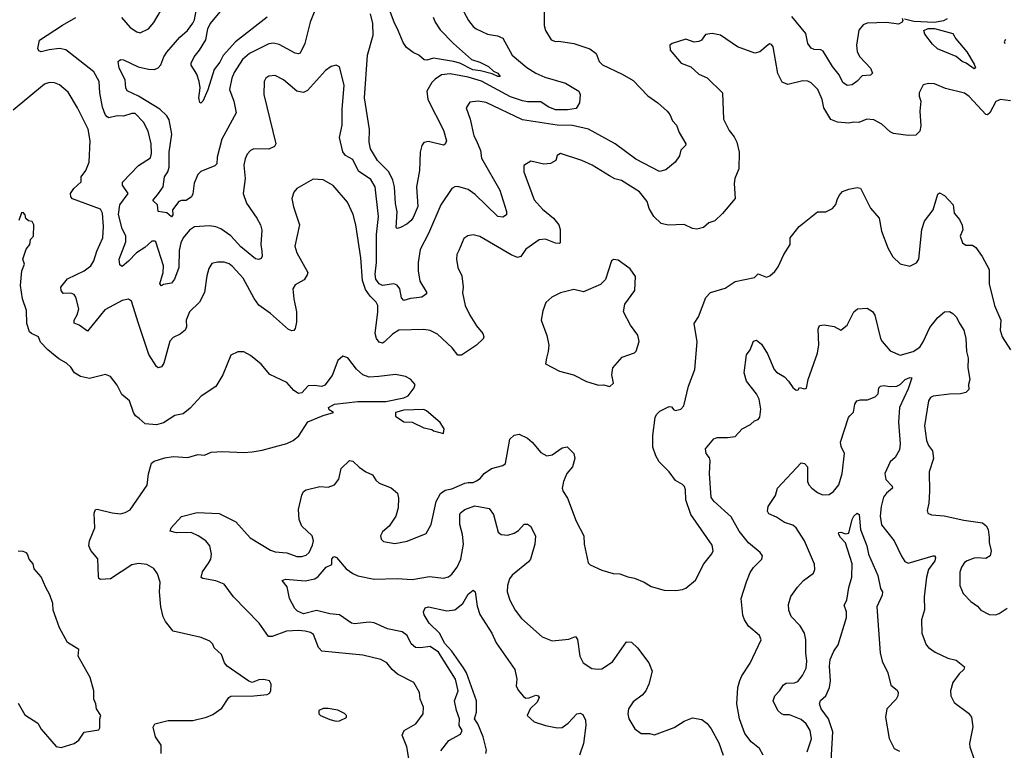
# Model space of a CAD drawing. Extents: x 1443846 to 1577407, y 839182 to 927291.
# Tile 412 of 535: x 1511734 to 1517708, y 900594 to 905030. Entities that reach past the tile are written whole.
import ezdxf

# ---------------------------------------------------------------- set-up
doc = ezdxf.new("R2010")
doc.units = 0

msp = doc.modelspace()

# ---------------------------------------------------------------- linework, layer by layer
at = {"layer": '0CON20XD'}
for points in [[(1514241.9, 905045), (1514254.3, 905014.3), (1514285, 904969.1), (1514365, 904885.4), (1514475, 904787.3), (1514525, 904771.8), (1514579.1, 904745), (1514607.8, 904717.8), (1514634.5, 904705), (1514648.8, 904685), (1514635, 904683.8), (1514600.9, 904700.9), (1514529, 904719), (1514483.6, 904725), (1514405.2, 904765.2), (1514365, 904775.2), (1514245, 904796.7), (1514205, 904783.4), (1514188.8, 904785), (1514155, 904814.2), (1514120.3, 904830.3), (1514081.8, 904861.8), (1514061.6, 904891.6), (1514031.2, 904965), (1514006.1, 905015), (1513955, 905150)], [(1514916, 905105), (1514916.7, 904995), (1514923.3, 904965), (1514957.7, 904907.7), (1514985, 904896.7), (1515005, 904898.8), (1515095.5, 904885.5), (1515193.2, 904853.2), (1515230.8, 904825), (1515249.2, 904775), (1515270, 904755), (1515389.8, 904699.8), (1515455, 904660.5), (1515545, 904566.9), (1515605, 904525.6), (1515662, 904475), (1515678, 904455), (1515694.2, 904415), (1515719.3, 904389.3), (1515735, 904343.8), (1515776, 904275), (1515773.8, 904265), (1515745, 904236.7), (1515737.3, 904202.7), (1515710, 904165), (1515655, 904118.6), (1515615, 904107.1), (1515472.7, 904182.7), (1515346.8, 904276.8), (1515185, 904365.3), (1515087.3, 904387.3), (1514995, 904390.3), (1514785, 904421.6), (1514565, 904526.2), (1514515, 904535.6), (1514465, 904528.1), (1514442.9, 904495), (1514467.1, 904425), (1514490, 904325), (1514506.4, 904293.6), (1514529.1, 904235), (1514535, 904188), (1514646.7, 903995), (1514687.1, 903865), (1514687.5, 903845), (1514665, 903831.4), (1514635, 903835.7), (1514498.2, 903968.2), (1514455, 903998.8), (1514392.9, 904017.1), (1514374.2, 904015.8), (1514356.2, 904005), (1514289.5, 903905), (1514215, 903732.5), (1514164.5, 903635), (1514151.5, 903555), (1514151.8, 903505), (1514162.6, 903442.6), (1514201.2, 903375), (1514201.2, 903365), (1514174.3, 903345.7), (1514141.1, 903341.1), (1514105, 903337.3), (1514065, 903324.3), (1514050.7, 903340.7), (1514040, 903395), (1514025, 903418.2), (1514005, 903426.2), (1513935, 903416), (1513914.4, 903425), (1513893.9, 903453.9), (1513890, 903485), (1513897.9, 903555), (1513899.5, 903725), (1513911.4, 903835), (1513890, 904015), (1513865, 904059.5), (1513790.2, 904110.2), (1513755, 904180.6), (1513711.1, 904205), (1513695, 904228), (1513673.8, 904315), (1513691.2, 904388.8), (1513690.9, 904485), (1513702.6, 904632.6), (1513673.6, 904743.6), (1513655, 904753.3), (1513623.3, 904745), (1513589.3, 904720.7), (1513480.6, 904599.4), (1513455, 904587.8), (1513415, 904596.7), (1513335, 904664.3), (1513285, 904690), (1513245, 904687.1), (1513228, 904675), (1513217.1, 904655), (1513214.5, 904575), (1513288.6, 904275), (1513280.6, 904259.4), (1513245, 904244.4), (1513154.5, 904245.5), (1513135, 904235.8), (1513115, 904213.8), (1513101.9, 904185), (1513094.5, 904145.5), (1513102.9, 904065), (1513090, 903975), (1513109.2, 903915), (1513173.1, 903825), (1513194.3, 903785), (1513202.3, 903752.3), (1513197.3, 903665), (1513203.3, 903625), (1513205.7, 903594.3), (1513200, 903580), (1513186, 903574), (1513165, 903577.5), (1513075, 903650), (1513015, 903718.2), (1512955, 903759.6), (1512925, 903771.8), (1512885, 903777.3), (1512795, 903771.5), (1512765, 903751.8), (1512726.1, 903705), (1512711.3, 903675), (1512702.3, 903627.7), (1512699.1, 903525), (1512673.3, 903455), (1512655, 903430.8), (1512607.5, 903422.5), (1512595, 903413.3), (1512584.4, 903425), (1512604.6, 903495), (1512606.7, 903535), (1512560.3, 903680.3), (1512555, 903685.8), (1512535, 903684.4), (1512493.8, 903646.2), (1512442.7, 903615), (1512395, 903563.8), (1512355, 903532.2), (1512341, 903541), (1512337.7, 903575), (1512378.7, 903681.3), (1512377.5, 903717.5), (1512355, 903760.8), (1512333, 903847), (1512341.6, 903905), (1512391.4, 903975), (1512357.5, 904025), (1512357, 904043), (1512455, 904143.8), (1512528.5, 904191.5), (1512533.6, 904216.4), (1512531.2, 904275), (1512513.4, 904353.4), (1512485, 904406.9), (1512435, 904460.6), (1512415, 904460.5), (1512365, 904444.6), (1512325, 904445.4), (1512275, 904434.4), (1512265, 904438.9), (1512252.3, 904455), (1512237.6, 904497.6), (1512219.7, 904585), (1512215.4, 904655.4), (1512183.4, 904713.4), (1512015, 904847.5), (1511975, 904853.9), (1511913.5, 904846.5)], [(1513308.2, 904878.2), (1513275, 904887.1), (1513245, 904882.7), (1513128.6, 904825), (1513085, 904787.5), (1513035, 904708.6), (1513021.8, 904675), (1513007.3, 904605), (1513033.3, 904535), (1513047.1, 904465), (1512960.4, 904305), (1512932.1, 904195), (1512929.6, 904155), (1512917.2, 904142.8), (1512832.7, 904107.3), (1512815, 904089.7), (1512792.5, 904037.5), (1512785, 903973.3), (1512776.2, 903953.8), (1512745, 903931.4), (1512715, 903931.4), (1512698.8, 903925), (1512662, 903875), (1512663.3, 903845), (1512655, 903832.5), (1512626.1, 903856.1), (1512573.8, 903865), (1512570, 903905), (1512542.1, 903932.1), (1512576.6, 903975), (1512604.8, 904015.2), (1512612.7, 904075), (1512633.4, 904106.6), (1512641.4, 904135), (1512641.2, 904225), (1512656.6, 904335), (1512641.2, 904421.2), (1512627.8, 904445), (1512585, 904486.8), (1512455, 904565.3), (1512387.1, 904597.1), (1512377.8, 904615), (1512374.6, 904665), (1512337.9, 904735), (1512332.5, 904775), (1512345, 904787.5), (1512365, 904785.6), (1512453.6, 904743.6), (1512515, 904728.5), (1512552.1, 904727.9), (1512575, 904736.7), (1512590.9, 904755), (1512608.9, 904805), (1512627.6, 904832.4), (1512706.2, 904923.8), (1512752.5, 904965), (1512785, 905008.1), (1512795, 905028.8), (1512810, 905115)], [(1512352, 905042), (1512405, 904982), (1512445, 904956), (1512465, 904950.8), (1512515, 904974.2), (1512548, 905012), (1512615.6, 905125)], [(1513235, 905044.5), (1513044.3, 904895.7), (1512968.1, 904811.9), (1512947.8, 904772.2), (1512913.4, 904726.6), (1512875, 904604.2), (1512845.6, 904534.4), (1512833.6, 904523.6), (1512826.2, 904526.2), (1512821.8, 904555), (1512830, 904615), (1512822.5, 904655), (1512808, 904698), (1512774.5, 904754.5), (1512774.3, 904765), (1512791.9, 904805), (1512825.6, 904845), (1512863.1, 904906.9), (1512875.8, 904975), (1512889.6, 905005), (1512951.5, 905078.5)], [(1513521.1, 905075), (1513496.4, 905015), (1513464, 904886), (1513435, 904826), (1513425, 904821.4), (1513405, 904826.4), (1513308.2, 904878.2)], [(1514402.5, 905125), (1514456.9, 905025), (1514485, 904988.6), (1514503.8, 904975), (1514572.8, 904942.8), (1514632.6, 904932.6), (1514665, 904918), (1514721.4, 904815), (1514809.9, 904739.9), (1514865, 904705.4), (1514921, 904681), (1515045, 904644.6), (1515125.6, 904595.6), (1515134.8, 904575), (1515129.4, 904525), (1515109.6, 904490.4), (1515058.4, 904481.6), (1514985, 904482.8), (1514939.7, 904499.7), (1514895, 904530.4), (1514815, 904530.8), (1514785, 904536.5), (1514711.3, 904561.3), (1514535, 904655.5), (1514455, 904680.6), (1514345, 904701.2), (1514294, 904695), (1514255, 904669.4), (1514235, 904647.5), (1514204.5, 904595), (1514210.9, 904545), (1514305, 904358), (1514322.9, 904295), (1514315.6, 904274.4), (1514305, 904268), (1514215, 904290.6), (1514186.8, 904283.2), (1514173.8, 904266.2), (1514164.1, 904225), (1514159.6, 904115), (1514141.1, 904015), (1514148.7, 903895), (1514122.1, 903827.9), (1514109.5, 903810.5), (1514082.7, 903787.3), (1514045, 903767.8), (1514025, 903762.5), (1514018.6, 903768.6), (1514024.1, 903864.1), (1514013.6, 903913.6), (1514008.4, 904015), (1513998.4, 904055), (1513973.5, 904105), (1513904.7, 904175), (1513862.6, 904245), (1513853.8, 904286.2), (1513856.7, 904363.3), (1513825.6, 904555), (1513844.7, 904815), (1513878.9, 904935), (1513876.9, 905006.9), (1513863.3, 905065)], [(1511913.5, 904846.5), (1511865, 904834.5), (1511850, 904840), (1511844.4, 904855), (1511853.8, 904906.2), (1511993.3, 904996.7), (1512075, 905043.6)], [(1517088.3, 905038.3), (1517092.5, 905025), (1517087.5, 905015), (1517065, 905003.5), (1516992.2, 905012.2), (1516875, 905009), (1516852.2, 904997.8), (1516824.7, 904965.3), (1516810.8, 904875), (1516815.6, 904835), (1516831.9, 904805), (1516895.7, 904735), (1516907.5, 904705), (1516895, 904693.5), (1516845, 904689.4), (1516815, 904655.6), (1516785, 904634.4), (1516755, 904630), (1516728.7, 904648.7), (1516705.3, 904695), (1516665.3, 904745), (1516608.8, 904838.8), (1516595, 904847.1), (1516555, 904848.8), (1516535, 904857.5), (1516516.2, 904885), (1516503.1, 904945), (1516419.5, 905049.5)], [(1517360, 905035), (1517337.6, 905022.4), (1517285, 905013.2), (1517158.5, 905018.5), (1517102.5, 905032.5)], [(1517525, 904731.9), (1517476.6, 904766.6), (1517452.5, 904775), (1517415.4, 904805.4), (1517302.2, 904852.2), (1517271.1, 904881.1), (1517225, 904941.1), (1517220, 904965), (1517244.8, 904975.2), (1517285, 904975.2), (1517395, 904946.3), (1517412.5, 904912.5), (1517480, 904835), (1517525, 904760), (1517533.3, 904736.7), (1517525, 904731.9)], [(1517745, 904538), (1517685, 904545.4), (1517657.1, 904532.9), (1517619.2, 904465), (1517605, 904452), (1517596.1, 904453.9), (1517495, 904562.9), (1517465, 904582.9), (1517351.7, 904611.7), (1517285, 904640), (1517247.7, 904642.3), (1517216.1, 904633.9), (1517190.5, 904585), (1517190, 904565), (1517201.9, 904535), (1517195.9, 904474.1), (1517200.5, 904385), (1517195, 904353.8), (1517171.2, 904328.8), (1517125, 904325.6), (1517035, 904338.6), (1517015, 904349.2), (1516963.8, 904395), (1516915, 904422.5), (1516874.2, 904425.8), (1516825, 904406), (1516795, 904408), (1516765, 904400.8), (1516695, 904406.9), (1516654.6, 904424.6), (1516613.1, 904495), (1516601.8, 904545), (1516576.9, 904605), (1516535, 904645.8), (1516515, 904655.6), (1516485, 904657.5), (1516395, 904637.1), (1516360.8, 904650.8), (1516333, 904703), (1516306, 904865), (1516295, 904880), (1516285, 904882.5), (1516275, 904876.7), (1516225, 904834), (1516195, 904826), (1516088, 904865), (1515985, 904935.8), (1515935, 904945.6), (1515895, 904940), (1515870, 904905), (1515855, 904898), (1515825, 904894.2), (1515775, 904910.8), (1515692.5, 904885), (1515677.5, 904875), (1515680, 904845), (1515746.7, 904765), (1515805, 904743.3), (1515855, 904698.8), (1515905.7, 904675.7), (1515998.6, 904585), (1516004.3, 904425), (1516037.9, 904357.9), (1516068.7, 904318.7), (1516085, 904286.7), (1516098.9, 904225), (1516097.8, 904125), (1516072.9, 904065), (1516068.8, 904035), (1516074, 903945), (1515997.4, 903852.6), (1515951.2, 903808.8), (1515915, 903796.2), (1515881.7, 903768.3), (1515843, 903757), (1515815, 903761.2), (1515765, 903786), (1515667.7, 903782.3), (1515625, 903792.5), (1515581.4, 903835), (1515553.2, 903883.2), (1515540, 903925), (1515495, 903984.2), (1515385, 904052.9), (1515345, 904063.1), (1515311.4, 904081.4), (1515207.4, 904147.4), (1515145, 904175.6), (1515015, 904216.9), (1514994, 904205), (1514985.9, 904174.1), (1514955, 904156.7), (1514915, 904153.3), (1514835, 904170), (1514792.5, 904145), (1514792, 904105), (1514855.8, 903935), (1514905, 903879.2), (1514972.9, 903825), (1515005.6, 903785), (1515012.2, 903755), (1515013.8, 903675), (1515009.1, 903670.9), (1514985, 903672.3), (1514925, 903697.1), (1514886.6, 903693.4), (1514805, 903635.8), (1514775, 903592.5), (1514755, 903585.6), (1514715, 903602.9), (1514525, 903712.5), (1514485, 903722.5), (1514452.2, 903717.8), (1514427.9, 903702.1), (1514398.8, 903628.8), (1514387.1, 903605), (1514384.2, 903575), (1514392.9, 903525), (1514416.9, 903475), (1514424.4, 903405), (1514420.5, 903370.5), (1514437.1, 903295), (1514464.4, 903235), (1514505, 903170), (1514543.3, 903125), (1514550, 903105), (1514545, 903092.5), (1514506.2, 903053.8), (1514415, 902992.5), (1514393.2, 902993.2), (1514358, 903038), (1514269.4, 903119.4), (1514225, 903143.1), (1514185, 903148.6), (1514035, 903143.8), (1513995, 903120.9), (1513945, 903072.5), (1513935, 903066.7), (1513915, 903072.2), (1513898.8, 903095), (1513891.2, 903125), (1513907.5, 903255), (1513906.7, 903295), (1513896.9, 903315), (1513861.2, 903351.2), (1513832.3, 903392.3), (1513813.3, 903446.7), (1513803.4, 903583.4), (1513772.7, 903785), (1513757.6, 903847.6), (1513722.2, 903922.2), (1513635, 904022), (1513575, 904058), (1513515, 904062), (1513415.9, 904004.1), (1513397.3, 903982.7), (1513386, 903945), (1513394.4, 903894.4), (1513431.4, 903785), (1513403.1, 903655), (1513414.7, 903614.7), (1513481.4, 903495), (1513479.1, 903480.9), (1513459.1, 903450.9), (1513405, 903420), (1513391.9, 903395), (1513397.5, 903335), (1513414.5, 903255), (1513414.2, 903194.2)], [(1517715, 904910), (1517706, 904895), (1517710.8, 904885)], [(1513414.2, 903194.2), (1513405.7, 903155), (1513397, 903143), (1513385, 903140), (1513365, 903149.2), (1513255, 903245.6), (1513185, 903296.9), (1513156.8, 903336.8), (1513090.1, 903460.1), (1513025, 903530.6), (1513005, 903546.9), (1512975, 903557.5), (1512935, 903557.5), (1512900.9, 903549.1), (1512880.9, 903519.1), (1512868.6, 903475), (1512856.4, 903373.6), (1512825, 903314), (1512765, 903256.7), (1512744.2, 903205), (1512745.5, 903165), (1512738.6, 903145), (1512708.7, 903121.3), (1512665, 903099.2), (1512645, 903078.8), (1512608.1, 902945), (1512595, 902921.2), (1512575, 902916), (1512565, 902924), (1512517.8, 902997.8), (1512454.3, 903185.7), (1512411.7, 903321.7), (1512395, 903333.3), (1512355, 903324), (1512251.5, 903268.5), (1512145, 903138.6), (1512095, 903174.6), (1512065, 903186.7), (1512064.3, 903205), (1512082.8, 903237.2), (1512093.5, 903275), (1512075.5, 903345.5), (1512065, 903361.4), (1512045, 903369.5), (1511998, 903368), (1511986.2, 903385), (1511983.8, 903405), (1512023.7, 903456.3), (1512124.6, 903505.4), (1512165.5, 903535), (1512183.1, 903565), (1512201.9, 903625), (1512238.9, 903705), (1512242.3, 903775), (1512235.9, 903855), (1512225, 903880), (1512055, 903942.9), (1512044.4, 903955), (1512043.3, 903975), (1512061.8, 904005), (1512107.5, 904045), (1512106.9, 904075), (1512135.6, 904115), (1512155.8, 904165), (1512161.9, 904295), (1512149.5, 904365), (1512085.3, 904495.3), (1512029.1, 904589.1), (1511975, 904634.2), (1511945, 904647.1), (1511915, 904648.6), (1511885, 904637.5), (1511695, 904480)], [(1514095.6, 900545), (1514083.6, 900615), (1514055.5, 900685), (1514066.9, 900715), (1514138, 900755), (1514182.5, 900815), (1514184.2, 900855), (1514163.7, 900903.7), (1514161.9, 900925), (1514159.4, 900945), (1514125, 901005.8), (1514026.8, 901056.8), (1513994, 901085), (1513961.2, 901125), (1513925, 901145.8), (1513815, 901170.8), (1513566.7, 901195), (1513547.6, 901217.6), (1513517.5, 901297.5), (1513499.1, 901309.1), (1513467.1, 901317.1), (1513425, 901321.3), (1513353.3, 901316.7), (1513265, 901283.8), (1513244.6, 901284.6), (1513187.8, 901365), (1513031.4, 901525), (1512975, 901602), (1512925, 901622.9), (1512845, 901636), (1512835, 901643.3), (1512842.6, 901677.4), (1512880.2, 901729.8), (1512894.4, 901755), (1512898.1, 901785), (1512886.9, 901835), (1512864.3, 901865), (1512817, 901897), (1512775, 901915.3), (1512684.6, 901914.6), (1512647.5, 901925), (1512654, 901945), (1512715, 902014.2), (1512811.7, 902038.3), (1512945, 902032), (1513045, 901982), (1513133.1, 901883.1), (1513255, 901808.9), (1513285, 901798.9), (1513355, 901792.5), (1513415, 901771.2), (1513445, 901769.6), (1513471.9, 901778.1), (1513490, 901795), (1513511.1, 901838.9), (1513516.1, 901865), (1513509.1, 901895), (1513446.4, 901955), (1513429.2, 901995), (1513426.2, 902055), (1513446.5, 902143.5), (1513455, 902166), (1513472.5, 902175), (1513555, 902195.6), (1513605, 902191.9), (1513644.3, 902205.7), (1513669.4, 902240.6), (1513685, 902303.8), (1513735, 902353.3), (1513755, 902350), (1513792.7, 902312.7), (1513835, 902283.8), (1513875, 902266), (1513895, 902233.3), (1513915, 902216.2), (1513987, 902187), (1514025.7, 902155.7), (1514032.5, 902125), (1514030.8, 902065), (1514016, 902015), (1513976.2, 901955), (1513935, 901920), (1513923.3, 901895), (1513927.5, 901875), (1513941.7, 901861.7), (1514009.7, 901850.3), (1514085, 901863.1), (1514200.3, 901909.7), (1514230, 901965), (1514261.5, 902105), (1514287.2, 902152.8), (1514315, 902172.9), (1514355, 902180.6), (1514435, 902215.4), (1514455, 902218.8), (1514485, 902220.6), (1514505, 902229.4), (1514527.5, 902245), (1514552, 902275), (1514595.6, 902304.4), (1514665, 902323.6), (1514680.8, 902335), (1514707.5, 902482.5), (1514735, 902506.7), (1514765, 902513.3), (1514815, 902488.8), (1514844.2, 902464.2), (1514895, 902401.2), (1514932.1, 902382.1), (1514965, 902387.1), (1515025, 902431.2), (1515055, 902436.2), (1515096, 902395), (1515102.9, 902365), (1515088, 902315), (1515054.2, 902275), (1515034, 902225), (1515026, 902185), (1515031.2, 902165), (1515058, 902125), (1515110, 901985), (1515156, 901895), (1515158, 901845), (1515182.3, 901732.3), (1515195, 901720), (1515265, 901688), (1515335, 901667.5), (1515375, 901666), (1515423.3, 901646.7), (1515465, 901638), (1515522.5, 901615), (1515565, 901588.8), (1515645, 901566), (1515715, 901563.8), (1515755, 901570), (1515775, 901578.8), (1515835, 901626.7), (1515884.6, 901725.4), (1515933.6, 901786.4), (1515941.9, 901805), (1515935, 901838.8), (1515805.6, 902025), (1515776.4, 902115), (1515773.5, 902175), (1515766.9, 902195), (1515755, 902208.6), (1515712.4, 902232.4), (1515675, 902284.2), (1515614.2, 902345), (1515592.5, 902382.5), (1515575.5, 902435), (1515575.4, 902505), (1515590, 902615), (1515597.2, 902632.8), (1515618, 902652), (1515675, 902680.6), (1515689.1, 902679.1), (1515701.7, 902661.7), (1515713.6, 902656.4), (1515744.2, 902665.8), (1515764.2, 902685.8), (1515791.4, 902805), (1515829.2, 902905), (1515844.1, 903074.1), (1515826, 903185), (1515852, 903225), (1515897, 903343), (1515925.8, 903374.2), (1516015, 903400), (1516075, 903440), (1516192.5, 903465), (1516215, 903487.1), (1516265, 903466), (1516285, 903473.8), (1516315, 903501.2), (1516335, 903530), (1516370, 903605), (1516409.2, 903665), (1516408, 903705), (1516463.8, 903775), (1516575, 903862.5), (1516625, 903863.3), (1516665, 903882.5), (1516685, 903907.5), (1516694, 903935), (1516705, 903962.5), (1516725, 903986.7), (1516765, 904001.2), (1516815, 904010), (1516835, 904006.2), (1516895.6, 903885.6), (1516948.1, 903825), (1516962.2, 903745), (1517001.4, 903645), (1517030.3, 903590.3), (1517075, 903548), (1517135, 903532.5), (1517175, 903553.3), (1517188.8, 903575), (1517207.1, 903755), (1517223.9, 903806.1), (1517276.7, 903875), (1517305, 903970), (1517315, 903977.5), (1517345, 903962.5), (1517397.5, 903905), (1517402.5, 903855), (1517435.8, 903815.8), (1517452.3, 903782.3), (1517455.9, 903754.1), (1517438.8, 903715), (1517453.8, 903675), (1517475, 903660), (1517515, 903660), (1517535, 903646.7), (1517572.8, 903592.8), (1517615, 903513.3), (1517615.7, 903425.7), (1517648.6, 903295), (1517685.5, 903205), (1517682.9, 903145), (1517694.4, 903105), (1517745.5, 903025.5)], [(1512592, 900575), (1512593.3, 900625), (1512558.8, 900675), (1512543.8, 900735), (1512553.3, 900755), (1512635, 900775.7), (1512785, 900775.8), (1512867.5, 900795), (1512905, 900810.8), (1512961.2, 900848.8), (1513004, 900915), (1513015, 900922.5), (1513155, 900924), (1513235, 900933.3), (1513249.3, 900940.7), (1513257.5, 900955), (1513260, 900995), (1513250, 901015), (1513215, 901023.3), (1513185, 901021.2), (1513145, 901006.2), (1513125, 901013.8), (1512992, 901105), (1512977.5, 901125), (1512958, 901175), (1512913.3, 901215), (1512905, 901237.5), (1512887.3, 901257.3), (1512835, 901278), (1512665, 901317.5), (1512619.4, 901375), (1512604.5, 901405), (1512591.1, 901465), (1512582.5, 901555), (1512586.2, 901615), (1512571.2, 901665), (1512547.7, 901697.7), (1512505, 901721.2), (1512455, 901727.5), (1512415, 901720.8), (1512285, 901635.8), (1512225, 901630), (1512215, 901636.7), (1512211.4, 901651.4), (1512207.3, 901757.3), (1512166.4, 901806.4), (1512153.8, 901835), (1512157.1, 901865), (1512190, 901945), (1512185.9, 902034.1), (1512193.3, 902055), (1512205, 902058), (1512295, 902035.6), (1512345, 902030), (1512375, 902037.5), (1512405, 902054), (1512506.6, 902203.4), (1512515, 902272.5), (1512533, 902337), (1512550.5, 902349.5), (1512615, 902369.2), (1512665, 902377.5), (1512755, 902370.8), (1512815, 902390.8), (1512855, 902385.8), (1512895, 902404), (1512965, 902408), (1513095, 902401.2), (1513145, 902406.2), (1513205, 902416), (1513355, 902456), (1513393.3, 902475), (1513427, 902503), (1513482.4, 902587.6), (1513575, 902627.5), (1513637.5, 902645), (1513610.7, 902660.7), (1513607.5, 902675), (1513644.2, 902695.8), (1513785, 902710.8), (1513955, 902710.6), (1514065, 902733.1), (1514090, 902745), (1514126.7, 902795), (1514133.3, 902815), (1514105, 902846.2), (1514075, 902863.8), (1514015, 902876), (1513914, 902864), (1513855, 902860), (1513815, 902874), (1513778.3, 902908.3), (1513725, 902977.5), (1513695, 902987.5), (1513665, 902960), (1513630.7, 902869.3), (1513585, 902810), (1513568, 902802), (1513519.7, 902809.7), (1513485, 902807.5), (1513445, 902763.5), (1513425, 902760.9), (1513397.8, 902777.8), (1513355, 902827.5), (1513252.5, 902875), (1513198.7, 902938.7), (1513135, 902991.2), (1513095, 903012.5), (1513057, 903013), (1513015, 902992.5), (1512966.9, 902873.1), (1512925, 902803.3), (1512835.9, 902744.1), (1512768.3, 902671.7), (1512725, 902636.2), (1512675, 902625.8), (1512607.4, 902582.6), (1512565, 902570.6), (1512495, 902575.7), (1512459.2, 902609.2), (1512437.5, 902625), (1512424.5, 902644.5), (1512400.8, 902715), (1512354, 902755), (1512325, 902810), (1512285, 902863.3), (1512255, 902876.2), (1512158.3, 902851.7), (1512102.4, 902862.4), (1512067.5, 902885), (1512045, 902919.2), (1512018, 902945), (1511971.3, 902971.3), (1511905, 903026), (1511861.3, 903071.3), (1511848, 903105), (1511805, 903123.5), (1511794.7, 903134.7), (1511777.1, 903185), (1511775.4, 903265), (1511750.5, 903335), (1511739.5, 903415), (1511747.5, 903505), (1511763.8, 903545), (1511753.6, 903576.4), (1511773, 903637), (1511796.1, 903663.9), (1511800, 903695), (1511817.5, 903715), (1511820, 903785), (1511810, 903805), (1511788.3, 903808.3), (1511772.5, 903822.5), (1511767.5, 903845), (1511755, 903860), (1511745, 903857.5), (1511729.3, 903810.7)], [(1515315, 902802.5), (1515336.1, 902823.9), (1515326.7, 902873.3), (1515333.3, 902915), (1515390.2, 902979.8), (1515463.9, 903006.1), (1515473.6, 903016.4), (1515493.3, 903075), (1515483.6, 903113.6), (1515440, 903175), (1515396.4, 903256.4), (1515405, 903302.5), (1515466.1, 903386.1), (1515469.7, 903469.7), (1515437, 903517), (1515365, 903570), (1515337, 903573), (1515323.9, 903566.1), (1515287.9, 903452.1), (1515258.7, 903421.3), (1515155, 903377.1), (1515095, 903391.2), (1515015, 903372), (1514963.3, 903345), (1514926.4, 903313.6), (1514907.7, 903262.3), (1514898.8, 903205), (1514932.3, 903112.3), (1514943.6, 903053.6), (1514941.2, 903015), (1514930, 902975), (1514925, 902940), (1515010, 902895), (1515093.9, 902873.9), (1515172.3, 902832.3), (1515245, 902810), (1515275, 902812.5), (1515315, 902802.5)], [(1516098.9, 901925), (1516050.8, 902010.8), (1515946.9, 902105), (1515928.5, 902128.5), (1515919.5, 902275), (1515923.6, 902353.6), (1515919.3, 902369.3), (1515899.2, 902395), (1515893.8, 902425), (1515945, 902485.7), (1515965, 902493.1), (1516027.6, 902492.4), (1516075, 902500), (1516117.5, 902545), (1516167.3, 902572.7), (1516192.5, 902595), (1516215, 902603.3), (1516223.9, 902616.1), (1516230, 902665), (1516221.1, 902725), (1516205, 902758), (1516144.3, 902835), (1516129.4, 902885), (1516142.9, 902995), (1516165.6, 903024.4), (1516185, 903077.5), (1516205, 903083.3), (1516235, 903058.8), (1516270.7, 903000.7), (1516310.6, 902905), (1516325, 902889.4), (1516375, 902862.2), (1516397.5, 902835), (1516425, 902796), (1516445, 902780), (1516457.7, 902782.3), (1516465, 902796.7), (1516495, 902789.2), (1516506.5, 902793.5), (1516518.6, 902845), (1516574.3, 903005.7), (1516581.4, 903055), (1516578.3, 903151.7), (1516586.7, 903173.3), (1516615, 903176.2), (1516675, 903166), (1516715, 903144), (1516754.5, 903175.5), (1516794.6, 903255.4), (1516816.6, 903273.4), (1516875, 903277.5), (1516907.8, 903257.8), (1516921.1, 903235), (1516956.9, 903095), (1516966.9, 903075), (1517015, 903020), (1517075, 902993.3), (1517155, 903015.4), (1517195, 903041.5), (1517216, 903074), (1517255, 903160.6), (1517305, 903222.5), (1517345, 903256), (1517375, 903258.8), (1517395, 903246.2), (1517415, 903226), (1517437, 903183), (1517461.4, 903145), (1517473.6, 903095), (1517478.5, 903015), (1517488.5, 902975), (1517485.6, 902915), (1517498.8, 902845), (1517490, 902815), (1517492.5, 902785), (1517473.8, 902766.2), (1517441.9, 902758.1), (1517375, 902757.1), (1517275.5, 902744.5), (1517259.2, 902735), (1517248.1, 902715), (1517224.2, 902564.2), (1517235.8, 902475), (1517247.5, 902445), (1517271.1, 902411.1), (1517277.1, 902365), (1517251.4, 902285), (1517252.9, 902165), (1517248.8, 902095), (1517239.3, 902049.3), (1517244.2, 902034.2), (1517265, 902024), (1517343, 902017), (1517461.7, 901991.7), (1517575, 901975.6), (1517597.1, 901957.1), (1517610, 901935), (1517615.8, 901885.8), (1517615.6, 901855), (1517627.1, 901805), (1517622, 901775), (1517595, 901757.5), (1517545, 901763.3), (1517525, 901760), (1517481.2, 901745), (1517466.2, 901733.8), (1517446.9, 901705), (1517438.1, 901675), (1517437.1, 901595), (1517458, 901545), (1517505, 901497.5), (1517545, 901468.8), (1517565, 901443.8), (1517615, 901418.8), (1517655, 901416.7), (1517676.1, 901423.9), (1517725, 901457.5)], [(1516512.5, 900585), (1516537.3, 900662.7), (1516528.9, 900715), (1516505, 900754.4), (1516475, 900781.8), (1516405, 900810), (1516369.4, 900809.4), (1516355, 900815.8), (1516334.3, 900835), (1516305.7, 900895), (1516315.5, 900924.5), (1516344.4, 900955), (1516367.7, 900992.3), (1516385, 901001.5), (1516435, 901003.5), (1516455, 901010.6), (1516482.9, 901047.1), (1516505, 901093.3), (1516509.5, 901135), (1516502.7, 901185), (1516503.3, 901265), (1516495.6, 901305), (1516469.4, 901349.4), (1516415.4, 901405.4), (1516400.9, 901445), (1516398.3, 901478.3), (1516411.7, 901528.3), (1516453.1, 901585), (1516490, 901625), (1516550.5, 901669.5), (1516558.8, 901691.2), (1516556, 901724), (1516494.4, 901865), (1516444.2, 901944.2), (1516425, 901960), (1516375, 901977.3), (1516325, 902010.3), (1516278.7, 902028.7), (1516271.3, 902045), (1516274.1, 902075), (1516318.8, 902141.2), (1516331.9, 902185), (1516475, 902340), (1516495.8, 902335.8), (1516514.2, 902315), (1516514.5, 902225), (1516521.9, 902205), (1516540, 902185), (1516575, 902158.5), (1516605, 902145.5), (1516645, 902146.5), (1516672.2, 902165), (1516702.7, 902205), (1516722.9, 902275), (1516737.5, 902395), (1516717.9, 902437.9), (1516713.5, 902465), (1516762, 902615), (1516770, 902625), (1516793.1, 902646.9), (1516800.8, 902695), (1516813.8, 902715), (1516835, 902721.2), (1516878.3, 902721.7), (1516925, 902739.2), (1516942.4, 902757.6), (1516946.2, 902795), (1516956.7, 902805), (1516975, 902809.4), (1517015, 902802.3), (1517056.3, 902803.7), (1517076, 902814), (1517105.6, 902845), (1517135, 902858.2), (1517146.7, 902855), (1517125, 902788), (1517071.8, 902675), (1517065.4, 902585.4), (1517076.5, 902455), (1517072.6, 902417.4), (1517045, 902371.1), (1517015.4, 902344.6), (1516982.9, 902275), (1516987.8, 902237.8), (1517027.6, 902197.6), (1517030, 902185), (1516991.9, 902155), (1516975, 902130), (1516960, 902075), (1516954.7, 902015.3), (1516962.2, 901962.2), (1517039.5, 901865), (1517083, 901773), (1517105, 901740), (1517125, 901729.4), (1517275, 901774.2), (1517285, 901773.8), (1517290.8, 901765), (1517286.5, 901745), (1517248.4, 901691.6), (1517234.6, 901644.6), (1517221.1, 901525), (1517223.9, 901446.1), (1517204.2, 901385), (1517207.5, 901305), (1517234, 901235), (1517248.3, 901218.3), (1517288.8, 901188.8), (1517365, 901152.9), (1517415, 901142), (1517465, 901100), (1517462.5, 901085), (1517432.7, 901057.3), (1517396, 901005), (1517382, 900955), (1517384, 900925), (1517404.3, 900884.3), (1517490.3, 900820.3), (1517508, 900795), (1517515.8, 900735.8), (1517496, 900635), (1517498, 900615), (1517525, 900537.5)], [(1514305, 902517.5), (1514308.8, 902545), (1514285, 902583.3), (1514202.5, 902655), (1514185, 902663.8), (1514065, 902658.9), (1514014, 902645), (1514015, 902623.3), (1514065, 902588.8), (1514115, 902586.2), (1514185, 902551.2), (1514235, 902542.5), (1514245, 902533.3), (1514305, 902517.5)], [(1514288.5, 900591.5), (1514337.1, 900652.9), (1514408.9, 900691.1), (1514419.5, 900715), (1514401.2, 900745), (1514401.8, 900785), (1514383.9, 900835), (1514372.5, 900895), (1514394.6, 900955), (1514378.8, 901025), (1514275, 901190), (1514225, 901223.3), (1514165, 901215.4), (1514135, 901218.5), (1514109.5, 901239.5), (1514085, 901290.8), (1514055, 901314.1), (1513965, 901332.1), (1513885, 901366.9), (1513855, 901372), (1513765, 901360.9), (1513746.5, 901366.5), (1513675, 901417.3), (1513615, 901423.4), (1513535, 901441.8), (1513455, 901422.7), (1513419.6, 901439.6), (1513404.4, 901455), (1513372, 901515), (1513356.6, 901586.6), (1513327.5, 901625), (1513346.2, 901633.8), (1513466.9, 901623.1), (1513525, 901635.5), (1513545, 901648.1), (1513593.3, 901706.7), (1513628.3, 901721.7), (1513628, 901755), (1513635, 901767.1), (1513645, 901770), (1513656, 901765), (1513715.4, 901695.4), (1513755, 901667.5), (1513785, 901653.8), (1513885, 901633.9), (1514025, 901637.1), (1514115, 901630), (1514221.3, 901648.7), (1514305, 901639.2), (1514335, 901647.1), (1514355, 901662.9), (1514388.5, 901705), (1514410, 901755), (1514426.7, 901845), (1514419.7, 901905), (1514404.4, 901965), (1514403.4, 902025), (1514407.7, 902035), (1514434.5, 902055), (1514495, 902077.8), (1514581.8, 902061.8), (1514609.4, 902025), (1514637.3, 901917.3), (1514655, 901904), (1514695, 901900.6), (1514735, 901911.4), (1514760.9, 901929.1), (1514795, 901966.2), (1514815, 901966.2), (1514833.3, 901955), (1514863.1, 901895), (1514860, 901845), (1514832.2, 901755), (1514821.9, 901738.1), (1514722.9, 901657.1), (1514705.6, 901635), (1514694.4, 901595), (1514692.2, 901555), (1514706.9, 901505), (1514740, 901445), (1514779.2, 901395), (1514903, 901283), (1514965, 901258.1), (1515065, 901269.4), (1515106.7, 901285), (1515117.4, 901267.4), (1515131.4, 901165), (1515153.1, 901125), (1515205, 901091.4), (1515245, 901085.5), (1515265, 901088.9), (1515329.8, 901130.2), (1515415, 901252), (1515445, 901250), (1515482, 901215), (1515551.2, 901125), (1515570.8, 901075), (1515550, 900995), (1515532.5, 900955), (1515511.3, 900928.7), (1515455, 900888), (1515427.5, 900845), (1515424, 900815), (1515430, 900785), (1515466.2, 900725), (1515505, 900696.7), (1515555, 900696.2), (1515585, 900688.8), (1515705, 900731.4), (1515765, 900770.8), (1515815, 900792), (1515871.7, 900781.7), (1515905, 900756.7), (1515928.8, 900725), (1515975, 900640), (1516002.5, 900565)], [(1516650.7, 900425), (1516667.1, 900705), (1516640, 900785), (1516596.7, 900845), (1516587.1, 900875), (1516592.9, 900897.1), (1516625.4, 900924.6), (1516647.5, 900975), (1516653.1, 901015), (1516646.6, 901105), (1516651.8, 901145), (1516672.9, 901195), (1516699.2, 901235), (1516749.4, 901400.6), (1516750, 901435), (1516736.9, 901475), (1516753.1, 901505), (1516765, 901582.5), (1516782.9, 901645), (1516785.5, 901725), (1516743.4, 901853.4), (1516713.8, 901885), (1516701.2, 901908.8), (1516704, 901916), (1516715, 901918), (1516745, 901908), (1516765, 901912.5), (1516784.1, 901995), (1516795, 902015.5), (1516815, 902033.5), (1516826.2, 902026.2), (1516834.2, 901935), (1516872.5, 901835), (1516883.1, 901785), (1516940.9, 901655), (1516956.4, 901576.4), (1516968.6, 901555), (1516965.6, 901535), (1516934.5, 901465), (1516954.6, 901185), (1516966, 901136), (1517001.8, 901065), (1517019.4, 900989.4), (1517058.3, 900958.3), (1517064.2, 900945), (1517062.5, 900925), (1517052, 900905), (1516994.6, 900845.4), (1516986.7, 900795), (1517009.4, 900665), (1517040, 900605), (1517072, 900588)], [(1516243.9, 900563.9), (1516223.3, 900605), (1516172.5, 900645), (1516133.3, 900695), (1516102, 900785), (1516084, 900875), (1516090.8, 900975), (1516102.4, 901017.6), (1516114.2, 901045), (1516166.4, 901123.6), (1516232, 901265), (1516221.7, 901291.7), (1516155, 901347.1), (1516130.6, 901385), (1516120.6, 901415), (1516111.4, 901515), (1516142.6, 901617.4), (1516166.4, 901673.6), (1516185.5, 901704.5), (1516236.2, 901755), (1516240, 901775), (1516226.2, 901795), (1516155, 901854.4), (1516098.9, 901925)], [(1511725, 900880.8), (1511765, 900808.8), (1511845, 900758), (1511865, 900721.4), (1511956.1, 900616.1), (1511985, 900611.2), (1512065, 900636), (1512093.3, 900655), (1512125, 900703.3), (1512215, 900717.5), (1512220.7, 900729.3), (1512220, 900785), (1512226.1, 900806.1), (1512200, 900845), (1512196.2, 900875), (1512183.9, 900903.9), (1512183.8, 900955), (1512162.5, 901035), (1512090, 901165), (1512092.5, 901205), (1512025, 901247.5), (1511975, 901337.5), (1511955.8, 901395), (1511938.1, 901445), (1511934.5, 901485), (1511918.1, 901538.1), (1511891.9, 901581.9), (1511865, 901646.2), (1511821.2, 901695), (1511816.2, 901725), (1511792.5, 901755), (1511781.2, 901785), (1511775, 901793.3), (1511755, 901800), (1511725, 901802.5)], [(1514562.1, 900575), (1514565.9, 900594.1), (1514546.2, 900675), (1514513.5, 900755), (1514493.4, 900785), (1514506.5, 900825), (1514505.3, 900894.7), (1514444.1, 901065), (1514427.5, 901095), (1514356.4, 901195), (1514311.6, 901245), (1514282.9, 901302.9), (1514218.1, 901365), (1514187.3, 901417.3), (1514183.9, 901435), (1514195, 901459.5), (1514214.6, 901465.4), (1514325, 901441.5), (1514375, 901447.5), (1514423.6, 901485), (1514455, 901541.9), (1514485.9, 901565.9), (1514497.1, 901555), (1514509.1, 901469.1), (1514525, 901418.8), (1514598.2, 901305), (1514625, 901245.7), (1514737.8, 901085), (1514751.1, 901025), (1514746.5, 900985), (1514758, 900958), (1514790, 900920), (1514805, 900911.2), (1514825, 900912.5), (1514865, 900927.9), (1514879.2, 900925), (1514886.4, 900915), (1514873, 900887), (1514830.9, 900845), (1514812.5, 900805), (1514856, 900766), (1514925, 900743.5), (1514995, 900729.5), (1515025, 900731.5), (1515062, 900758), (1515113.8, 900815), (1515135, 900820), (1515150.8, 900810.8), (1515166.6, 900776.6), (1515168.2, 900745), (1515153.8, 900635), (1515130, 900565)], [(1513655, 900770), (1513675, 900772.5), (1513717, 900793), (1513717.5, 900805), (1513705, 900817.5), (1513665, 900836.7), (1513605, 900846.7), (1513575, 900847.5), (1513550, 900835), (1513550, 900815), (1513560, 900805), (1513615, 900780), (1513655, 900770)]]:
    msp.add_lwpolyline(points, dxfattribs=at)

doc.saveas('drawing.dxf')
